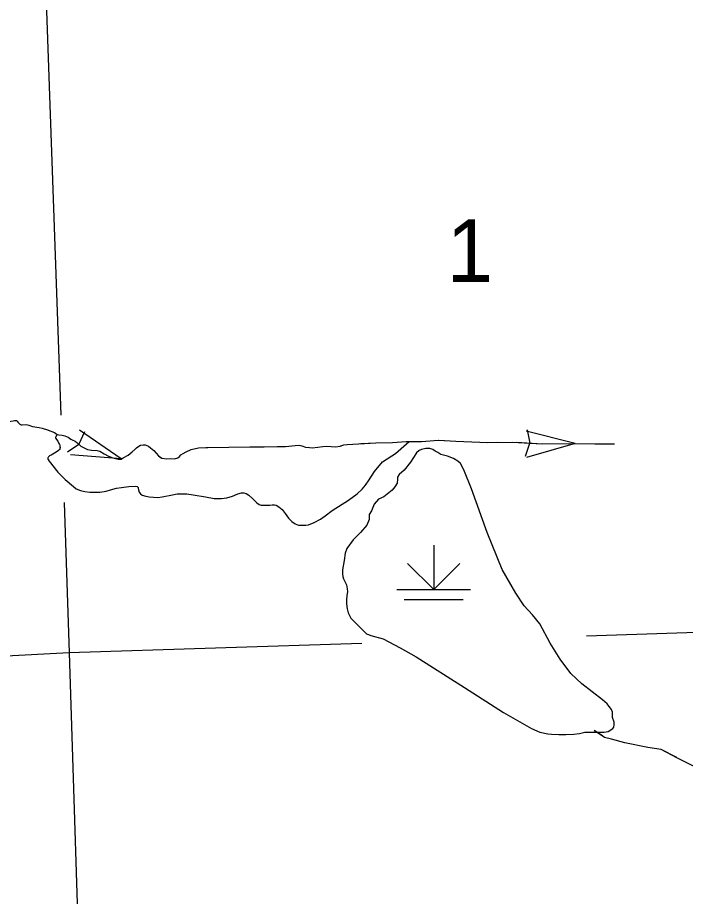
# Model space of a CAD drawing. Extents: x 1084508 to 1142749, y 1057638 to 1093403.
# Drawn here: x 1134152 to 1135571, y 1075738 to 1077604 of the extents above; entities that cross this region are included whole.
import ezdxf

# ---------------------------------------------------------------- set-up
doc = ezdxf.new("R2010")
doc.units = 0
for name, color, linetype in [('Level 35', 7, 'Continuous'), ('Level 43', 7, 'Continuous'), ('Level 44', 7, 'Continuous'), ('Level 47', 7, 'Continuous'), ('Level 5', 7, 'Continuous')]:
    doc.layers.add(name, color=color, linetype=linetype)

msp = doc.modelspace()

# ---------------------------------------------------------------- linework, layer by layer
at = {"layer": 'Level 35'}
for points in [[(1134236.2, 1076718.6), (1134233, 1076713.7), (1134232.6, 1076712.7), (1134232.6, 1076711.7), (1134233, 1076710.2), (1134234.9, 1076707.7), (1134237.4, 1076704.4), (1134239.7, 1076699.4), (1134240.9, 1076697.6), (1134241.4, 1076695.7), (1134241.8, 1076693.4), (1134242.2, 1076690.7), (1134242, 1076688.8), (1134241.4, 1076686.9), (1134239.9, 1076685.1), (1134238.2, 1076684), (1134230.7, 1076678.6), (1134223.3, 1076674.7), (1134220.1, 1076673.6), (1134218.5, 1076672), (1134217.4, 1076670.9), (1134216.6, 1076669.9), (1134216.2, 1076668.9), (1134216, 1076668), (1134216, 1076666.4), (1134217, 1076665.3), (1134218.9, 1076662.2), (1134237.8, 1076638.8), (1134252.8, 1076623.2), (1134270.9, 1076608), (1134276.3, 1076603.4), (1134285.7, 1076599.7), (1134294.8, 1076597.6), (1134305.8, 1076596.4), (1134314.6, 1076596.2), (1134326.4, 1076596.2), (1134340.1, 1076598.2), (1134349.7, 1076600.9), (1134362.2, 1076604.5), (1134372.8, 1076606.1), (1134388.2, 1076608.2), (1134403.2, 1076609), (1134406, 1076608), (1134406.6, 1076607.5), (1134407.5, 1076606.9), (1134407.8, 1076605.7), (1134408, 1076604.6), (1134408.5, 1076601), (1134410.3, 1076596), (1134412.8, 1076592.8)], [(1134954.6, 1076678), (1134977.9, 1076698.7), (1134982.9, 1076703)], [(1134412.8, 1076592.8), (1134416.4, 1076589.6), (1134424.1, 1076587.6), (1134431.8, 1076586.2), (1134450, 1076585.1), (1134459.2, 1076586.4), (1134481, 1076590.5), (1134490.8, 1076592.6), (1134503.9, 1076592.3), (1134511.2, 1076592.3), (1134524.8, 1076590.3), (1134550.9, 1076586.4), (1134569.9, 1076583), (1134585.1, 1076582.6), (1134596.2, 1076584.4), (1134608.2, 1076587.6), (1134619.8, 1076592.8), (1134627.9, 1076594.8), (1134632.5, 1076594.6), (1134637.9, 1076593), (1134643.1, 1076589.8), (1134652, 1076581.9), (1134660.1, 1076573.3), (1134665.1, 1076569.9), (1134669.7, 1076568.7), (1134675.8, 1076568.7), (1134687.6, 1076568.7), (1134693, 1076569.6), (1134697.6, 1076569.6), (1134701.6, 1076568.3), (1134707.1, 1076564.9), (1134713.7, 1076559.4), (1134720.2, 1076551), (1134727.7, 1076540.6), (1134734.5, 1076533.6), (1134741.4, 1076529), (1134748.8, 1076526.3), (1134764.5, 1076526.3), (1134769.7, 1076526.9), (1134782, 1076532.1), (1134795.3, 1076538.6), (1134805.1, 1076546), (1134820.2, 1076557.4), (1134854.9, 1076579.2), (1134873.1, 1076592.5), (1134883.8, 1076602.6), (1134890.9, 1076611.2), (1134898.9, 1076622.6), (1134910, 1076639.9), (1134927.2, 1076660.2), (1134947.2, 1076673.1), (1134954.6, 1076678)]]:
    msp.add_lwpolyline(points, dxfattribs=at)
at = {"layer": 'Level 43'}
for p, q in [((1134372.1, 1076666.7), (1134283.3, 1076727.8)), ((1135234.6, 1076728.4), (1135240.1, 1076700.3)), ((1134294.4, 1076724.1), (1134282, 1076698.2)), ((1135336.7, 1076699.7), (1135232.1, 1076725.6)), ((1134258.2, 1076681.7), (1134281.8, 1076697.9)), ((1135230.9, 1076672.8), (1135240.1, 1076700)), ((1135336.7, 1076699.7), (1135233.2, 1076669.9)), ((1134372.1, 1076666.7), (1134264.7, 1076675.2))]:
    msp.add_line(p, q, dxfattribs=at)
for points in [[(1134109.8, 1076763.4), (1134110.5, 1076761.9), (1134116.3, 1076754), (1134122.6, 1076748), (1134125.1, 1076746.9), (1134129.8, 1076746.4), (1134137.4, 1076747.1), (1134142.3, 1076747.8), (1134145.5, 1076748.3), (1134147.8, 1076748.5), (1134149.4, 1076748.5), (1134151.3, 1076747.1), (1134152.7, 1076744.6), (1134156.7, 1076740.2), (1134159.4, 1076739), (1134161.7, 1076739), (1134170.3, 1076739.7), (1134175.9, 1076738.5), (1134183.7, 1076735.8), (1134197.5, 1076733.4), (1134204.4, 1076732), (1134215.3, 1076728.5), (1134220.4, 1076726.6)], [(1134151.3, 1076747.1), (1134152.7, 1076744.6), (1134156.7, 1076740.2), (1134159.4, 1076739), (1134161.7, 1076739), (1134170.3, 1076739.7)], [(1134170.3, 1076739.7), (1134175.9, 1076738.5), (1134183.7, 1076735.8), (1134197.5, 1076733.4), (1134204.4, 1076732), (1134215.3, 1076728.5), (1134230.3, 1076723), (1134236.2, 1076718.6), (1134239.4, 1076717.7), (1134246.8, 1076717), (1134252.6, 1076716), (1134259.6, 1076712.6), (1134265.1, 1076708.4), (1134267.9, 1076707), (1134274, 1076704.3), (1134278.1, 1076701.4), (1134286.5, 1076694.1), (1134293.4, 1076690.1), (1134300.6, 1076686.9), (1134308.7, 1076685.5), (1134321, 1076684.8), (1134326.4, 1076682.9), (1134335.9, 1076677.6), (1134345.1, 1076672.3), (1134354.1, 1076669.1), (1134365.6, 1076666), (1134371.9, 1076666.2), (1134376.2, 1076668.7), (1134387.2, 1076674.8), (1134395.2, 1076682), (1134407.5, 1076692.3), (1134413.3, 1076696.1), (1134418.6, 1076696.6), (1134423.1, 1076696.4), (1134430.1, 1076693.8), (1134434.4, 1076690.6), (1134441.4, 1076684.3), (1134451.4, 1076673.3), (1134458.2, 1076668.2), (1134469, 1076667), (1134476.3, 1076667.5), (1134485.5, 1076667), (1134492.1, 1076668.7), (1134495.6, 1076671.5), (1134498.6, 1076675.3), (1134503.9, 1076678.3), (1134509.9, 1076681.5), (1134520.4, 1076686.6), (1134536.5, 1076690.1), (1134555.8, 1076690.8), (1134645.6, 1076692.1), (1134703.1, 1076693.1)], [(1134258.9, 1076713), (1134259.6, 1076712.6), (1134265.1, 1076708.4), (1134267.9, 1076707), (1134274, 1076704.3), (1134278.1, 1076701.4), (1134286.5, 1076694.1), (1134293.4, 1076690.1), (1134300.6, 1076686.9), (1134308.7, 1076685.5), (1134321, 1076684.8), (1134326.4, 1076682.9), (1134335.9, 1076677.6), (1134345.1, 1076672.3), (1134354.1, 1076669.1), (1134365.6, 1076666), (1134371.1, 1076666.2)], [(1134404.6, 1076689.9), (1134407.5, 1076692.3), (1134413.3, 1076696.1), (1134418.6, 1076696.6), (1134423.1, 1076696.4), (1134430.1, 1076693.8), (1134434.4, 1076690.6), (1134441.4, 1076684.3), (1134451.4, 1076673.3), (1134455, 1076670.6)], [(1134551.6, 1076690.7), (1134555.8, 1076690.8), (1134645.6, 1076692.1), (1134675.9, 1076692.6)], [(1134703.1, 1076693.1), (1134721.1, 1076693.3), (1134742, 1076695.4), (1134750.2, 1076695.6), (1134756, 1076694.3), (1134763.5, 1076691.8), (1134771.8, 1076690.8), (1134777.6, 1076690.6), (1134790.1, 1076691.8), (1134800.4, 1076693.3), (1134808.4, 1076693.6), (1134818.2, 1076693.1), (1134828.3, 1076692.6), (1134837, 1076694.1), (1134844.8, 1076696.6), (1134851.8, 1076697.4), (1134913.3, 1076701.1), (1134948.4, 1076701.6), (1134977.8, 1076703.4), (1135010.4, 1076703.4), (1135046.5, 1076706.7), (1135082.7, 1076704.4), (1135151.2, 1076701.6), (1135202.6, 1076702.6), (1135266.6, 1076698.4), (1135335.1, 1076699.6), (1135419.9, 1076698.4)], [(1134717.3, 1076693.3), (1134721.1, 1076693.3), (1134742, 1076695.4), (1134750.2, 1076695.6), (1134756, 1076694.3), (1134763.5, 1076691.8), (1134771.8, 1076690.8), (1134777.6, 1076690.6), (1134790.1, 1076691.8), (1134800.4, 1076693.3), (1134808.4, 1076693.6), (1134818.2, 1076693.1), (1134828.3, 1076692.6), (1134837, 1076694.1), (1134840.4, 1076695.2)], [(1134881.5, 1076699.2), (1134913.3, 1076701.1), (1134948.4, 1076701.6), (1134977.8, 1076703.4), (1135005.7, 1076703.4)], [(1135047, 1076706.6), (1135082.7, 1076704.4), (1135151.2, 1076701.6), (1135171.1, 1076702)], [(1135212.5, 1076702), (1135266.6, 1076698.4), (1135335.1, 1076699.6), (1135336.7, 1076699.6)], [(1135378.1, 1076699), (1135419.9, 1076698.4)], [(1134455, 1076670.6), (1134458.2, 1076668.2), (1134469, 1076667), (1134476.3, 1076667.5), (1134485.5, 1076667), (1134492.1, 1076668.7), (1134495.6, 1076671.5), (1134498.6, 1076675.3), (1134503.9, 1076678.3), (1134509.9, 1076681.5), (1134511.5, 1076682.3)], [(1135519.4, 1076049.7), (1135490.9, 1076053.9), (1135441.7, 1076064.4), (1135413.8, 1076071.6), (1135398.9, 1076075.7), (1135377, 1076090.1)], [(1135394.4, 1076078.7), (1135377, 1076090.1)], [(1135552.2, 1076032.8), (1135519.4, 1076049.7), (1135490.9, 1076053.9), (1135441.7, 1076064.4), (1135433.7, 1076066.4)], [(1135589.6, 1076014), (1135554.2, 1076031.7), (1135519.4, 1076049.7)]]:
    msp.add_lwpolyline(points, dxfattribs=at)
at = {"layer": 'Level 44'}
for p, q in [((1135035.9, 1076483.7), (1135035.9, 1076389.5)), ((1135035.9, 1076389.5), (1134980.4, 1076445)), ((1135035.9, 1076389.5), (1135091.4, 1076445)), ((1134957.4, 1076389.5), (1135114.3, 1076389.5)), ((1134973.1, 1076368.1), (1135098.6, 1076368.1))]:
    msp.add_line(p, q, dxfattribs=at)
at = {"layer": 'Level 47'}
msp.add_lwpolyline([(1135149.9, 1076510.3), (1135116.5, 1076603.1), (1135100, 1076643.4), (1135092.8, 1076657.3), (1135087.2, 1076662.3), (1135077.7, 1076667.9), (1135065.5, 1076672.3), (1135051, 1076676.2), (1135044.4, 1076680.1), (1135039.4, 1076683.5), (1135033.8, 1076686.8), (1135027.7, 1076688.5), (1135022.9, 1076688.8), (1135019.3, 1076688.5), (1135009.9, 1076686.8), (1135004.9, 1076684.6), (1134999.3, 1076679.6), (1134986.5, 1076659.5), (1134973.1, 1076642.8), (1134962.6, 1076633.3), (1134959.2, 1076627.8), (1134959.2, 1076623.9), (1134958.1, 1076615.5), (1134953.7, 1076607.7), (1134947.5, 1076600.5), (1134930.3, 1076586), (1134918.6, 1076581), (1134909.2, 1076570.4), (1134903.6, 1076556.5), (1134899.1, 1076548.7), (1134898.6, 1076538.1), (1134893.6, 1076525.8), (1134880.8, 1076510.3), (1134864.6, 1076495.2), (1134851.3, 1076476.8), (1134847.9, 1076466.8), (1134845.7, 1076451.2), (1134842.4, 1076431.2), (1134842, 1076426.7), (1134842.4, 1076421.8), (1134842.8, 1076417.2), (1134844.6, 1076412.2), (1134849.6, 1076402.2), (1134850.7, 1076399.2), (1134851.8, 1076391.1), (1134853, 1076385.5), (1134851.3, 1076376), (1134850.7, 1076368.2), (1134850.7, 1076359.3), (1134852.4, 1076348.2), (1134854.1, 1076339.8), (1134860.2, 1076328.7), (1134874.1, 1076314.8), (1134889.4, 1076298.8), (1134893.5, 1076295.7), (1134897.3, 1076293.7), (1134902.3, 1076292.2), (1134928.6, 1076284.7), (1134964.8, 1076265.8), (1134998.7, 1076246.3), (1135101.7, 1076181.7), (1135184.6, 1076128.2), (1135243.6, 1076094.2), (1135261.4, 1076086.4), (1135278.1, 1076083.1), (1135286.4, 1076082.5), (1135302, 1076081.4), (1135317, 1076081.4), (1135333.7, 1076082.5), (1135345.4, 1076084.2), (1135357.1, 1076086.4), (1135369.9, 1076086.4), (1135378.8, 1076086.4), (1135387.7, 1076086.4), (1135398.3, 1076086.4), (1135406.6, 1076088.1), (1135416.6, 1076094.8), (1135418.8, 1076097.6), (1135419.4, 1076102.6), (1135419.4, 1076108.1), (1135416.1, 1076117.6), (1135416.1, 1076129.3), (1135413.8, 1076134.9), (1135408.8, 1076141.5), (1135404.4, 1076147.1), (1135394.4, 1076155.5), (1135350.4, 1076189.4), (1135327, 1076211.2), (1135304.8, 1076241.8), (1135283.6, 1076275.8), (1135261.4, 1076317), (1135245.8, 1076335.9), (1135228.5, 1076354.9), (1135210.7, 1076381.6), (1135181.2, 1076431.7), (1135149.9, 1076510.3)], dxfattribs=at)
at = {"layer": 'Level 5'}
for points in [[(1134201.4, 1077957.4), (1134244, 1076759.3)], [(1134250.6, 1076574.2), (1134261.9, 1076255)], [(1135915.2, 1076308.8), (1135360.8, 1076290.8)], [(1134883.4, 1076275.2), (1134261.9, 1076255)], [(1134261.9, 1076255), (1133497.7, 1076215)], [(1134261.9, 1076255), (1134287.5, 1075434.2)]]:
    msp.add_lwpolyline(points, dxfattribs=at)

# ---------------------------------------------------------------- texts
msp.add_text('1', height=132.6, dxfattribs=at).set_placement((1135063.5, 1077042.5))

doc.saveas('drawing.dxf')
